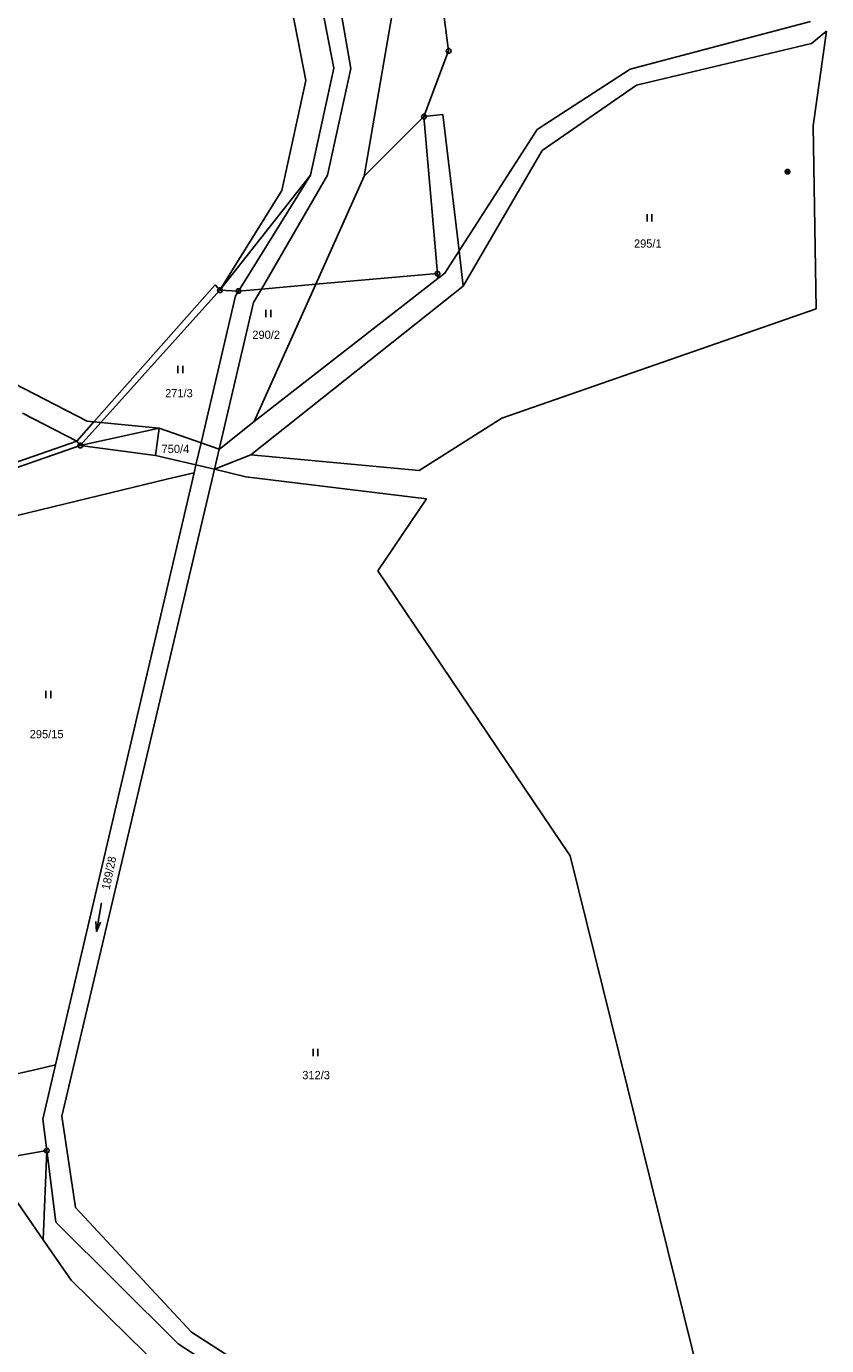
# Model space of a CAD drawing. Extents: x -694465 to -690527, y -983694 to -978978.
# Drawn here: x -693166.5 to -693001.9, y -981408.6 to -981137 of the extents above; entities that cross this region are included whole.
import ezdxf

# ---------------------------------------------------------------- set-up
doc = ezdxf.new("R2010")
doc.units = 0
for name, color, linetype in [('Vrstva 1', 7, 'Continuous'), ('Vrstva 18', 7, 'Continuous'), ('Vrstva 24', 7, 'Continuous'), ('Vrstva 25', 7, 'Continuous'), ('Vrstva 26', 7, 'Continuous')]:
    doc.layers.add(name, color=color, linetype=linetype)

msp = doc.modelspace()

# ---------------------------------------------------------------- linework, layer by layer
at = {"layer": 'Vrstva 1'}
for p, q in [((-693109.031, -981148.122), (-693113.041, -981127.582)), ((-693113.994, -981170.785), (-693109.031, -981148.122)), ((-693126.7, -981191.3), (-693113.994, -981170.785))]:
    msp.add_line(p, q, dxfattribs=at)
for points in [[(-693079.65, -981142.02), (-693082.51, -981120.06)], [(-693107.28, -981125.02), (-693103.27, -981145.56)], [(-693099.75, -981145.61), (-693103.36, -981125.07)], [(-693091.25, -981134.38), (-693097.04, -981167.82)], [(-693042.28, -981145.75), (-693005.23, -981135.98)], [(-693004.97, -981140.46), (-693001.89, -981137.95)], [(-693001.89, -981137.95), (-693004.67, -981157.43)], [(-693040.97, -981149.05), (-693004.97, -981140.46)], [(-693084.73, -981155.54), (-693079.65, -981142.02)], [(-693103.27, -981145.56), (-693108.09, -981167.57)], [(-693104.57, -981167.63), (-693099.75, -981145.61)], [(-693061.44, -981158.19), (-693042.28, -981145.75)], [(-693060.38, -981162.52), (-693040.97, -981149.05)], [(-693077.51, -981183.179), (-693080.829, -981155.126), (-693084.73, -981155.54)], [(-693084.73, -981155.54), (-693097.04, -981167.82)], [(-693081.95, -981187.88), (-693084.73, -981155.54)], [(-693004.67, -981157.43), (-693004.04, -981195.13)], [(-693077.51, -981183.179), (-693061.44, -981158.19)], [(-693076.65, -981190.45), (-693060.38, -981162.52)], [(-693108.09, -981167.57), (-693126.7, -981191.3)], [(-693108.09, -981167.57), (-693122.88, -981191.45)], [(-693118.16, -981191.04), (-693104.57, -981167.63)], [(-693097.04, -981167.82), (-693107.01, -981190.07)], [(-693080.45, -981187.75), (-693077.51, -981183.179)], [(-693076.65, -981190.45), (-693077.51, -981183.179)], [(-693107.01, -981190.07), (-693081.95, -981187.88)], [(-693081.95, -981187.88), (-693081.882, -981188.866)], [(-693081.882, -981188.866), (-693080.45, -981187.75)], [(-693127.72, -981190.17), (-693152.637, -981218.409)], [(-693126.7, -981191.3), (-693127.72, -981190.17)], [(-693120.33, -981225.17), (-693076.65, -981190.45)], [(-693119.66, -981218.3), (-693081.882, -981188.866)], [(-693119.66, -981218.3), (-693107.01, -981190.07)], [(-693118.16, -981191.04), (-693107.01, -981190.07)], [(-693151.187, -981218.548), (-693126.7, -981191.3)], [(-693123.51, -981192.47), (-693130.58, -981222.7)], [(-693126.7, -981191.3), (-693122.88, -981191.45)], [(-693122.88, -981191.45), (-693123.51, -981192.47)], [(-693122.88, -981191.45), (-693118.16, -981191.04)], [(-693119.77, -981193.81), (-693118.16, -981191.04)], [(-693126.87, -981223.99), (-693119.77, -981193.81)], [(-693004.04, -981195.13), (-693068.74, -981217.61)], [(-693152.637, -981218.409), (-693154.059, -981218.272), (-693175.759, -981207.087), (-693190.664, -981202.262), (-693230.844, -981201.655)], [(-693167.328, -981216.593), (-693156.15, -981222.39)], [(-693068.74, -981217.61), (-693085.71, -981228.4)], [(-693152.637, -981218.409), (-693156.15, -981222.39)], [(-693155.44, -981223.28), (-693151.187, -981218.548)], [(-693139.2, -981219.7), (-693155.44, -981223.28)], [(-693151.187, -981218.548), (-693152.637, -981218.409)], [(-693139.2, -981219.7), (-693151.187, -981218.548)], [(-693139.2, -981219.7), (-693140, -981225.3)], [(-693130.58, -981222.7), (-693139.2, -981219.7)], [(-693126.79, -981224.03), (-693119.66, -981218.3)], [(-693171.597, -981228.897), (-693155.44, -981223.28)], [(-693156.15, -981222.39), (-693171.118, -981227.562)], [(-693156.15, -981222.39), (-693155.44, -981223.28)], [(-693140, -981225.3), (-693155.44, -981223.28)], [(-693131.64, -981227.27), (-693130.58, -981222.7)], [(-693130.58, -981222.7), (-693126.87, -981223.99)], [(-693140, -981225.3), (-693131.64, -981227.27)], [(-693127.85, -981228.17), (-693126.87, -981223.99)], [(-693120.33, -981225.17), (-693127.85, -981228.17)], [(-693126.87, -981223.99), (-693126.79, -981224.03)], [(-693085.71, -981228.4), (-693120.33, -981225.17)], [(-693159.21, -981361.34), (-693127.85, -981228.17)], [(-693131.64, -981227.27), (-693132.01, -981228.86)], [(-693131.64, -981227.27), (-693127.85, -981228.17)], [(-693121.36, -981229.71), (-693127.85, -981228.17)], [(-693173.05, -981238.75), (-693137.37, -981230.15)], [(-693132.01, -981228.86), (-693160.53, -981350.83)], [(-693137.37, -981230.15), (-693132.01, -981228.86)], [(-693084.2, -981234.27), (-693121.36, -981229.71)], [(-693094.19, -981249.08), (-693084.2, -981234.27)], [(-693054.66, -981307.77), (-693094.19, -981249.08)], [(-693022.9, -981436.19), (-693054.66, -981307.77)], [(-693160.53, -981350.83), (-693164.5, -981351.74)], [(-693160.53, -981350.83), (-693163.15, -981362)], [(-693164.5, -981351.74), (-693176.71, -981354.52)], [(-693156.46, -981380.19), (-693159.21, -981361.34)], [(-693163.15, -981362), (-693162.34, -981368.47)], [(-693162.34, -981368.47), (-693174.35, -981370.6)], [(-693162.34, -981368.47), (-693163.074, -981386.849)], [(-693162.34, -981368.47), (-693160.5, -981383.17)], [(-693174.35, -981370.6), (-693163.074, -981386.849)], [(-693132.59, -981405.83), (-693156.46, -981380.19)], [(-693160.5, -981383.17), (-693135.27, -981408.27)], [(-693163.074, -981386.849), (-693157.32, -981395.14)], [(-693157.32, -981395.14), (-693115.2, -981436.5)], [(-693114.44, -981417.54), (-693132.59, -981405.83)], [(-693135.27, -981408.27), (-693115.14, -981421.45)]]:
    msp.add_lwpolyline(points, dxfattribs=at)
at = {"layer": 'Vrstva 24'}
for points in [[(-693079.496, -981141.544), (-693079.246, -981141.726), (-693079.15, -981142.02), (-693079.246, -981142.314), (-693079.496, -981142.496), (-693079.804, -981142.496), (-693080.054, -981142.314), (-693080.15, -981142.02), (-693080.054, -981141.726), (-693079.804, -981141.544)], [(-693084.576, -981155.064), (-693084.326, -981155.246), (-693084.23, -981155.54), (-693084.326, -981155.834), (-693084.576, -981156.016), (-693084.884, -981156.016), (-693085.134, -981155.834), (-693085.23, -981155.54), (-693085.134, -981155.246), (-693084.884, -981155.064)], [(-693081.796, -981187.404), (-693081.546, -981187.586), (-693081.45, -981187.88), (-693081.546, -981188.174), (-693081.796, -981188.356), (-693082.104, -981188.356), (-693082.354, -981188.174), (-693082.45, -981187.88), (-693082.354, -981187.586), (-693082.104, -981187.404)], [(-693126.546, -981190.824), (-693126.296, -981191.006), (-693126.2, -981191.3), (-693126.296, -981191.594), (-693126.546, -981191.776), (-693126.854, -981191.776), (-693127.104, -981191.594), (-693127.2, -981191.3), (-693127.104, -981191.006), (-693126.854, -981190.824)], [(-693122.726, -981190.974), (-693122.476, -981191.156), (-693122.38, -981191.45), (-693122.476, -981191.744), (-693122.726, -981191.926), (-693123.034, -981191.926), (-693123.284, -981191.744), (-693123.38, -981191.45), (-693123.284, -981191.156), (-693123.034, -981190.974)], [(-693155.286, -981222.804), (-693155.036, -981222.986), (-693154.94, -981223.28), (-693155.036, -981223.574), (-693155.286, -981223.756), (-693155.594, -981223.756), (-693155.844, -981223.574), (-693155.94, -981223.28), (-693155.844, -981222.986), (-693155.594, -981222.804)], [(-693162.186, -981367.994), (-693161.936, -981368.176), (-693161.84, -981368.47), (-693161.936, -981368.764), (-693162.186, -981368.946), (-693162.494, -981368.946), (-693162.744, -981368.764), (-693162.84, -981368.47), (-693162.744, -981368.176), (-693162.494, -981367.994)]]:
    msp.add_lwpolyline(points, close=True, dxfattribs=at)
for points in [[(-693079.769, -981142.02), (-693079.53, -981142.02)], [(-693084.849, -981155.54), (-693084.61, -981155.54)], [(-693082.069, -981187.88), (-693081.83, -981187.88)], [(-693126.819, -981191.3), (-693126.58, -981191.3)], [(-693122.999, -981191.45), (-693122.76, -981191.45)], [(-693155.559, -981223.28), (-693155.32, -981223.28)], [(-693162.459, -981368.47), (-693162.22, -981368.47)]]:
    msp.add_lwpolyline(points, dxfattribs=at)
at = {"layer": 'Vrstva 25'}
for points in [[(-693038.82, -981175.63), (-693038.82, -981177.13)], [(-693037.82, -981177.13), (-693037.82, -981175.63)], [(-693117.25, -981195.32), (-693117.25, -981196.82)], [(-693116.25, -981196.82), (-693116.25, -981195.32)], [(-693135.37, -981206.86), (-693135.37, -981208.36)], [(-693134.37, -981208.36), (-693134.37, -981206.86)], [(-693162.53, -981273.77), (-693162.53, -981275.27)], [(-693161.53, -981275.27), (-693161.53, -981273.77)], [(-693151.045, -981317.408), (-693152.115, -981323.312)], [(-693151.266, -981321.433), (-693152.115, -981323.312), (-693152.25, -981321.255)], [(-693107.55, -981347.53), (-693107.55, -981349.03)], [(-693106.55, -981349.03), (-693106.55, -981347.53)]]:
    msp.add_lwpolyline(points, dxfattribs=at)
at = {"layer": 'Vrstva 26'}
msp.add_lwpolyline([(-693010.095, -981166.404), (-693009.785, -981166.404), (-693009.535, -981166.586), (-693009.44, -981166.88), (-693009.535, -981167.174), (-693009.785, -981167.356), (-693010.095, -981167.356), (-693010.345, -981167.174), (-693010.44, -981166.88), (-693010.345, -981166.586), (-693010.095, -981166.404), (-693010.06, -981166.44), (-693009.82, -981166.44), (-693009.66, -981166.52), (-693010.22, -981166.52), (-693010.3, -981166.6), (-693009.58, -981166.6), (-693009.58, -981166.68), (-693010.3, -981166.68), (-693010.342, -981166.76), (-693009.54, -981166.761), (-693009.5, -981166.84), (-693010.38, -981166.84), (-693010.38, -981166.92), (-693009.5, -981166.92), (-693009.531, -981166.999), (-693010.345, -981166.999), (-693010.339, -981167.08), (-693009.531, -981167.08), (-693009.58, -981167.16), (-693010.3, -981167.16), (-693010.22, -981167.24), (-693009.66, -981167.24), (-693009.768, -981167.319), (-693010.108, -981167.319)], dxfattribs=at)
msp.add_lwpolyline([(-693010.095, -981166.404), (-693009.785, -981166.404), (-693009.535, -981166.586), (-693009.44, -981166.88), (-693009.535, -981167.174), (-693009.785, -981167.356), (-693010.095, -981167.356), (-693010.345, -981167.174), (-693010.44, -981166.88), (-693010.345, -981166.586), (-693010.095, -981166.404), (-693010.06, -981166.44), (-693009.82, -981166.44), (-693009.66, -981166.52), (-693010.22, -981166.52), (-693010.3, -981166.6), (-693009.58, -981166.6), (-693009.58, -981166.68), (-693010.3, -981166.68), (-693010.342, -981166.76), (-693009.54, -981166.761), (-693009.5, -981166.84), (-693010.38, -981166.84), (-693010.38, -981166.92), (-693009.5, -981166.92), (-693009.531, -981166.999), (-693010.345, -981166.999), (-693010.339, -981167.08), (-693009.531, -981167.08), (-693009.58, -981167.16), (-693010.3, -981167.16), (-693010.22, -981167.24), (-693009.66, -981167.24), (-693009.768, -981167.319), (-693010.108, -981167.319)], dxfattribs=at)

# ---------------------------------------------------------------- texts
at = {"layer": 'Vrstva 18'}
for s, p in [('295/1', (-693041.526, -981182.53)), ('290/2', (-693120.043, -981201.31)), ('271/3', (-693137.993, -981213.34)), ('750/4', (-693138.717, -981224.82)), ('295/15', (-693165.843, -981283.54)), ('312/3', (-693109.773, -981353.76))]:
    msp.add_text(s, height=1.7, dxfattribs=at).set_placement(p)
msp.add_text('189/28', height=1.7, rotation=78.32333, dxfattribs=at).set_placement((-693149.421, -981314.875))

doc.saveas('drawing.dxf')
